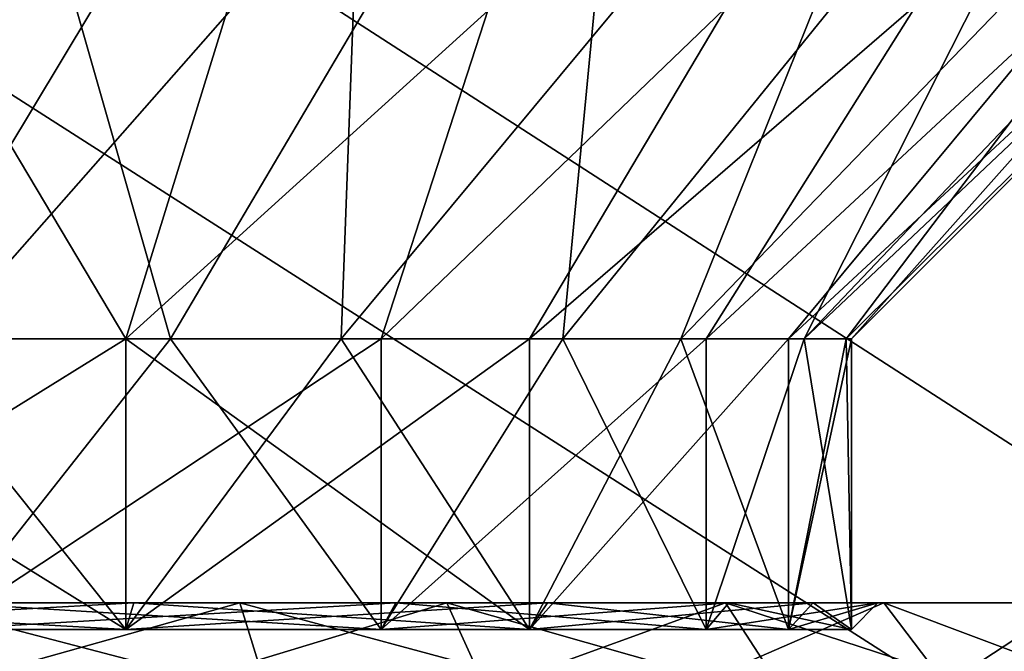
# Model space of a CAD drawing. Header units: millimetres. Extents: x -144 to 364, y -408 to 1133.
# Tile 277 of 656: x -97.3 to -95.44, y 992.36 to 993.55. Entities that reach past the tile are written whole.
import ezdxf

# ---------------------------------------------------------------- set-up
doc = ezdxf.new("R2010")
doc.units = ezdxf.units.MM
doc.header["$LTSCALE"] = 41.718519
for name, color, linetype in [('1339', 7, 'CONTINUOUS'), ('1341', 7, 'CONTINUOUS'), ('1343', 7, 'CONTINUOUS'), ('1344', 7, 'CONTINUOUS'), ('1372', 7, 'CONTINUOUS'), ('1375', 7, 'CONTINUOUS'), ('1419', 7, 'CONTINUOUS'), ('1420', 7, 'CONTINUOUS'), ('1421', 7, 'CONTINUOUS'), ('1422', 7, 'CONTINUOUS'), ('1425', 7, 'CONTINUOUS'), ('1426', 7, 'CONTINUOUS'), ('1427', 7, 'CONTINUOUS'), ('1428', 7, 'CONTINUOUS'), ('1731', 7, 'CONTINUOUS'), ('1732', 7, 'CONTINUOUS'), ('1734', 7, 'CONTINUOUS'), ('1735', 7, 'CONTINUOUS'), ('1737', 7, 'CONTINUOUS'), ('1738', 7, 'CONTINUOUS'), ('1740', 7, 'CONTINUOUS'), ('1741', 7, 'CONTINUOUS')]:
    doc.layers.add(name, color=color, linetype=linetype)

msp = doc.modelspace()

# ---------------------------------------------------------------- linework, layer by layer
at = {"layer": '1339', "color": 7, "linetype": 'CONTINUOUS', "true_color": 0xaaaaaa}
for points in [[(-88.7783, 994.45, 369.0989), (-98.9408, 994.45, 353.5441), (-88.7783, 987.95, 369.0989), (-88.7783, 994.45, 369.0989)], [(-88.7783, 987.95, 369.0989), (-98.9408, 994.45, 353.5441), (-98.9408, 987.95, 353.5441), (-88.7783, 987.95, 369.0989)]]:
    msp.add_3dface(points, dxfattribs=at)
at = {"layer": '1341', "color": 7, "linetype": 'CONTINUOUS', "true_color": 0xaaaaaa}
for points in [[(-98.0613, 994.45, 353.0681), (-87.9891, 994.45, 368.4847), (-98.0613, 987.95, 353.0681), (-98.0613, 994.45, 353.0681)], [(-98.0613, 987.95, 353.0681), (-87.9891, 994.45, 368.4847), (-87.9892, 987.95, 368.4847), (-98.0613, 987.95, 353.0681)]]:
    msp.add_3dface(points, dxfattribs=at)
at = {"layer": '1343', "color": 7, "linetype": 'CONTINUOUS', "true_color": 0xaaaaaa}
for points in [[(-98.9408, 994.45, 246.4559), (-88.7783, 994.45, 230.9011), (-98.9408, 987.95, 246.4559), (-98.9408, 994.45, 246.4559)], [(-98.9408, 987.95, 246.4559), (-88.7783, 994.45, 230.9011), (-88.7783, 987.95, 230.9011), (-98.9408, 987.95, 246.4559)]]:
    msp.add_3dface(points, dxfattribs=at)
at = {"layer": '1344', "color": 7, "linetype": 'CONTINUOUS', "true_color": 0xaaaaaa}
for points in [[(-87.9891, 994.45, 231.5153), (-98.0613, 994.45, 246.9319), (-87.9892, 987.95, 231.5153), (-87.9891, 994.45, 231.5153)], [(-87.9892, 987.95, 231.5153), (-98.0613, 994.45, 246.9319), (-98.0613, 987.95, 246.9319), (-87.9892, 987.95, 231.5153)]]:
    msp.add_3dface(points, dxfattribs=at)
at = {"layer": '1372', "color": 7, "linetype": 'CONTINUOUS', "true_color": 0xaaaaaa}
for points in [[(-97.9328, 992.45, 334.4432), (-96.8867, 992.45, 334.3193), (-97.9962, 992.45, 333.7829), (-97.9328, 992.45, 334.4432)], [(-96.8867, 992.45, 334.3193), (-97.0876, 992.45, 333.7012), (-97.9962, 992.45, 333.7829), (-96.8867, 992.45, 334.3193)], [(-96.4953, 992.45, 329.3458), (-97.5093, 992.45, 329.0598), (-96.5917, 992.45, 330.0406), (-96.4953, 992.45, 329.3458)], [(-96.5917, 992.45, 330.0406), (-97.5093, 992.45, 329.0598), (-97.4459, 992.45, 329.7201), (-96.5917, 992.45, 330.0406)], [(-96.8867, 992.45, 334.3193), (-95.9676, 992.45, 333.8046), (-97.0876, 992.45, 333.7012), (-96.8867, 992.45, 334.3193)], [(-97.0876, 992.45, 333.7012), (-95.9676, 992.45, 333.8046), (-96.3044, 992.45, 333.2332), (-97.0876, 992.45, 333.7012)], [(-95.9612, 992.45, 330.7001), (-96.4953, 992.45, 329.3458), (-96.5917, 992.45, 330.0406), (-95.9612, 992.45, 330.7001)], [(-95.6679, 992.45, 329.998), (-96.4953, 992.45, 329.3458), (-95.0294, 992.45, 331.9633), (-95.6679, 992.45, 329.998)], [(-95.0294, 992.45, 331.9633), (-96.4953, 992.45, 329.3458), (-95.9612, 992.45, 330.7001), (-95.0294, 992.45, 331.9633)], [(-96.3044, 992.45, 333.2332), (-95.9676, 992.45, 333.8046), (-95.8018, 992.45, 332.4718), (-96.3044, 992.45, 333.2332)], [(-95.9676, 992.45, 333.8046), (-95.3153, 992.45, 332.9773), (-95.8018, 992.45, 332.4718), (-95.9676, 992.45, 333.8046)], [(-95.6793, 992.45, 331.5677), (-95.0294, 992.45, 331.9633), (-95.9612, 992.45, 330.7001), (-95.6793, 992.45, 331.5677)], [(-95.8018, 992.45, 332.4718), (-95.3153, 992.45, 332.9773), (-95.6793, 992.45, 331.5677), (-95.8018, 992.45, 332.4718)], [(-95.3153, 992.45, 332.9773), (-95.0294, 992.45, 331.9633), (-95.6793, 992.45, 331.5677), (-95.3153, 992.45, 332.9773)], [(-95.1532, 992.45, 330.9172), (-95.6679, 992.45, 329.998), (-95.0294, 992.45, 331.9633), (-95.1532, 992.45, 330.9172)]]:
    msp.add_3dface(points, dxfattribs=at)
at = {"layer": '1375', "color": 7, "linetype": 'CONTINUOUS', "true_color": 0xaaaaaa}
for points in [[(-97.0876, 992.45, 266.2988), (-97.9328, 992.45, 265.5568), (-97.9962, 992.45, 266.2171), (-97.0876, 992.45, 266.2988)], [(-96.8867, 992.45, 265.6807), (-97.9328, 992.45, 265.5568), (-97.0876, 992.45, 266.2988), (-96.8867, 992.45, 265.6807)], [(-97.5093, 992.45, 270.9402), (-96.4953, 992.45, 270.6542), (-96.5917, 992.45, 269.9594), (-97.5093, 992.45, 270.9402)], [(-97.4459, 992.45, 270.2799), (-97.5093, 992.45, 270.9402), (-96.5917, 992.45, 269.9594), (-97.4459, 992.45, 270.2799)], [(-96.3044, 992.45, 266.7668), (-96.8867, 992.45, 265.6807), (-97.0876, 992.45, 266.2988), (-96.3044, 992.45, 266.7668)], [(-95.9676, 992.45, 266.1954), (-96.8867, 992.45, 265.6807), (-96.3044, 992.45, 266.7668), (-95.9676, 992.45, 266.1954)], [(-96.5917, 992.45, 269.9594), (-96.4953, 992.45, 270.6542), (-95.9612, 992.45, 269.2999), (-96.5917, 992.45, 269.9594)], [(-96.4953, 992.45, 270.6542), (-95.6679, 992.45, 270.002), (-95.9612, 992.45, 269.2999), (-96.4953, 992.45, 270.6542)], [(-95.8018, 992.45, 267.5282), (-95.9676, 992.45, 266.1954), (-96.3044, 992.45, 266.7668), (-95.8018, 992.45, 267.5282)], [(-95.3153, 992.45, 267.0227), (-95.9676, 992.45, 266.1954), (-95.8018, 992.45, 267.5282), (-95.3153, 992.45, 267.0227)], [(-95.9612, 992.45, 269.2999), (-95.6679, 992.45, 270.002), (-95.6793, 992.45, 268.4323), (-95.9612, 992.45, 269.2999)], [(-95.6793, 992.45, 268.4323), (-95.3153, 992.45, 267.0227), (-95.8018, 992.45, 267.5282), (-95.6793, 992.45, 268.4323)], [(-95.6679, 992.45, 270.002), (-95.3153, 992.45, 267.0227), (-95.6793, 992.45, 268.4323), (-95.6679, 992.45, 270.002)], [(-95.0294, 992.45, 268.0367), (-95.3153, 992.45, 267.0227), (-95.6679, 992.45, 270.002), (-95.0294, 992.45, 268.0367)], [(-95.1532, 992.45, 269.0829), (-95.0294, 992.45, 268.0367), (-95.6679, 992.45, 270.002), (-95.1532, 992.45, 269.0829)]]:
    msp.add_3dface(points, dxfattribs=at)
at = {"layer": '1419', "color": 7, "linetype": 'CONTINUOUS', "true_color": 0xaaaaaa}
for points in [[(-96.6193, 992.4, 330.0823), (-97.4459, 992.45, 329.7201), (-97.4526, 992.4, 329.7696), (-96.6193, 992.4, 330.0823)], [(-96.5917, 992.45, 330.0406), (-97.4459, 992.45, 329.7201), (-96.6193, 992.4, 330.0823), (-96.5917, 992.45, 330.0406)], [(-97.0876, 992.45, 333.7012), (-96.3044, 992.45, 333.2332), (-97.103, 992.4, 333.6536), (-97.0876, 992.45, 333.7012)], [(-97.103, 992.4, 333.6536), (-96.3044, 992.45, 333.2332), (-96.3389, 992.4, 333.1971), (-97.103, 992.4, 333.6536)], [(-96.0042, 992.4, 330.7257), (-96.5917, 992.45, 330.0406), (-96.6193, 992.4, 330.0823), (-96.0042, 992.4, 330.7257)], [(-95.9612, 992.45, 330.7001), (-96.5917, 992.45, 330.0406), (-96.0042, 992.4, 330.7257), (-95.9612, 992.45, 330.7001)], [(-96.3044, 992.45, 333.2332), (-95.8018, 992.45, 332.4718), (-96.3389, 992.4, 333.1971), (-96.3044, 992.45, 333.2332)], [(-96.3389, 992.4, 333.1971), (-95.8018, 992.45, 332.4718), (-95.8486, 992.4, 332.4542), (-96.3389, 992.4, 333.1971)], [(-95.7291, 992.4, 331.5722), (-95.9612, 992.45, 330.7001), (-96.0042, 992.4, 330.7257), (-95.7291, 992.4, 331.5722)], [(-95.6793, 992.45, 331.5677), (-95.9612, 992.45, 330.7001), (-95.7291, 992.4, 331.5722), (-95.6793, 992.45, 331.5677)], [(-95.8018, 992.45, 332.4718), (-95.6793, 992.45, 331.5677), (-95.8486, 992.4, 332.4542), (-95.8018, 992.45, 332.4718)], [(-95.8486, 992.4, 332.4542), (-95.6793, 992.45, 331.5677), (-95.7291, 992.4, 331.5722), (-95.8486, 992.4, 332.4542)]]:
    msp.add_3dface(points, dxfattribs=at)
at = {"layer": '1420', "color": 7, "linetype": 'CONTINUOUS', "true_color": 0xaaaaaa}
for points in [[(-97.9962, 992.45, 333.7829), (-97.0876, 992.45, 333.7012), (-97.9895, 992.4, 333.7334), (-97.9962, 992.45, 333.7829)], [(-97.0876, 992.45, 333.7012), (-97.103, 992.4, 333.6536), (-97.9895, 992.4, 333.7334), (-97.0876, 992.45, 333.7012)]]:
    msp.add_3dface(points, dxfattribs=at)
at = {"layer": '1421', "color": 7, "linetype": 'CONTINUOUS', "true_color": 0xaaaaaa}
for points in [[(-97.5093, 992.45, 329.0598), (-96.4953, 992.45, 329.3458), (-97.4857, 992.15, 328.7607), (-97.5093, 992.45, 329.0598)], [(-96.4953, 992.45, 329.3458), (-96.3591, 992.15, 329.0785), (-97.4857, 992.15, 328.7607), (-96.4953, 992.45, 329.3458)], [(-95.9676, 992.45, 333.8046), (-96.8867, 992.45, 334.3193), (-95.7727, 992.15, 334.0327), (-95.9676, 992.45, 333.8046)], [(-96.8867, 992.45, 334.3193), (-96.794, 992.15, 334.6047), (-95.7727, 992.15, 334.0327), (-96.8867, 992.45, 334.3193)], [(-96.4953, 992.45, 329.3458), (-95.6679, 992.45, 329.998), (-96.3591, 992.15, 329.0785), (-96.4953, 992.45, 329.3458)], [(-95.6679, 992.45, 329.998), (-95.4398, 992.15, 329.8032), (-96.3591, 992.15, 329.0785), (-95.6679, 992.45, 329.998)], [(-95.3153, 992.45, 332.9773), (-95.9676, 992.45, 333.8046), (-95.048, 992.15, 333.1135), (-95.3153, 992.45, 332.9773)], [(-95.9676, 992.45, 333.8046), (-95.7727, 992.15, 334.0327), (-95.048, 992.15, 333.1135), (-95.9676, 992.45, 333.8046)], [(-95.6679, 992.45, 329.998), (-95.1532, 992.45, 330.9172), (-95.4398, 992.15, 329.8032), (-95.6679, 992.45, 329.998)]]:
    msp.add_3dface(points, dxfattribs=at)
at = {"layer": '1422', "color": 7, "linetype": 'CONTINUOUS', "true_color": 0xaaaaaa}
for points in [[(-97.9328, 992.45, 334.4432), (-97.9564, 992.15, 334.7422), (-96.794, 992.15, 334.6047), (-97.9328, 992.45, 334.4432)], [(-96.8867, 992.45, 334.3193), (-97.9328, 992.45, 334.4432), (-96.794, 992.15, 334.6047), (-96.8867, 992.45, 334.3193)]]:
    msp.add_3dface(points, dxfattribs=at)
at = {"layer": '1425', "color": 7, "linetype": 'CONTINUOUS', "true_color": 0xaaaaaa}
for points in [[(-97.4459, 992.45, 270.2799), (-96.5917, 992.45, 269.9594), (-97.4526, 992.4, 270.2304), (-97.4459, 992.45, 270.2799)], [(-97.4526, 992.4, 270.2304), (-96.5917, 992.45, 269.9594), (-96.6193, 992.4, 269.9177), (-97.4526, 992.4, 270.2304)], [(-97.0876, 992.45, 266.2988), (-97.103, 992.4, 266.3464), (-96.3389, 992.4, 266.8029), (-97.0876, 992.45, 266.2988)], [(-96.3044, 992.45, 266.7668), (-97.0876, 992.45, 266.2988), (-96.3389, 992.4, 266.8029), (-96.3044, 992.45, 266.7668)], [(-96.5917, 992.45, 269.9594), (-95.9612, 992.45, 269.2999), (-96.6193, 992.4, 269.9177), (-96.5917, 992.45, 269.9594)], [(-96.6193, 992.4, 269.9177), (-95.9612, 992.45, 269.2999), (-96.0042, 992.4, 269.2743), (-96.6193, 992.4, 269.9177)], [(-95.8486, 992.4, 267.5458), (-96.3044, 992.45, 266.7668), (-96.3389, 992.4, 266.8029), (-95.8486, 992.4, 267.5458)], [(-95.8018, 992.45, 267.5282), (-96.3044, 992.45, 266.7668), (-95.8486, 992.4, 267.5458), (-95.8018, 992.45, 267.5282)], [(-95.9612, 992.45, 269.2999), (-95.6793, 992.45, 268.4323), (-96.0042, 992.4, 269.2743), (-95.9612, 992.45, 269.2999)], [(-96.0042, 992.4, 269.2743), (-95.6793, 992.45, 268.4323), (-95.7291, 992.4, 268.4278), (-96.0042, 992.4, 269.2743)], [(-95.7291, 992.4, 268.4278), (-95.8018, 992.45, 267.5282), (-95.8486, 992.4, 267.5458), (-95.7291, 992.4, 268.4278)], [(-95.6793, 992.45, 268.4323), (-95.8018, 992.45, 267.5282), (-95.7291, 992.4, 268.4278), (-95.6793, 992.45, 268.4323)]]:
    msp.add_3dface(points, dxfattribs=at)
at = {"layer": '1426', "color": 7, "linetype": 'CONTINUOUS', "true_color": 0xaaaaaa}
for points in [[(-97.0876, 992.45, 266.2988), (-97.9962, 992.45, 266.2171), (-97.103, 992.4, 266.3464), (-97.0876, 992.45, 266.2988)], [(-97.103, 992.4, 266.3464), (-97.9962, 992.45, 266.2171), (-97.9895, 992.4, 266.2666), (-97.103, 992.4, 266.3464)]]:
    msp.add_3dface(points, dxfattribs=at)
at = {"layer": '1427', "color": 7, "linetype": 'CONTINUOUS', "true_color": 0xaaaaaa}
for points in [[(-96.4953, 992.45, 270.6542), (-97.5093, 992.45, 270.9402), (-96.3591, 992.15, 270.9215), (-96.4953, 992.45, 270.6542)], [(-97.5093, 992.45, 270.9402), (-97.4857, 992.15, 271.2393), (-96.3591, 992.15, 270.9215), (-97.5093, 992.45, 270.9402)], [(-96.8867, 992.45, 265.6807), (-95.9676, 992.45, 266.1954), (-96.794, 992.15, 265.3953), (-96.8867, 992.45, 265.6807)], [(-96.794, 992.15, 265.3953), (-95.9676, 992.45, 266.1954), (-95.7727, 992.15, 265.9673), (-96.794, 992.15, 265.3953)], [(-95.6679, 992.45, 270.002), (-96.4953, 992.45, 270.6542), (-95.4398, 992.15, 270.1968), (-95.6679, 992.45, 270.002)], [(-96.4953, 992.45, 270.6542), (-96.3591, 992.15, 270.9215), (-95.4398, 992.15, 270.1968), (-96.4953, 992.45, 270.6542)], [(-95.9676, 992.45, 266.1954), (-95.3153, 992.45, 267.0227), (-95.7727, 992.15, 265.9673), (-95.9676, 992.45, 266.1954)], [(-95.3153, 992.45, 267.0227), (-95.048, 992.15, 266.8865), (-95.7727, 992.15, 265.9673), (-95.3153, 992.45, 267.0227)], [(-95.1532, 992.45, 269.0829), (-95.6679, 992.45, 270.002), (-94.8679, 992.15, 269.1756), (-95.1532, 992.45, 269.0829)], [(-95.6679, 992.45, 270.002), (-95.4398, 992.15, 270.1968), (-94.8679, 992.15, 269.1756), (-95.6679, 992.45, 270.002)]]:
    msp.add_3dface(points, dxfattribs=at)
at = {"layer": '1428', "color": 7, "linetype": 'CONTINUOUS', "true_color": 0xaaaaaa}
for points in [[(-97.9328, 992.45, 265.5568), (-96.8867, 992.45, 265.6807), (-97.9564, 992.15, 265.2578), (-97.9328, 992.45, 265.5568)], [(-96.8867, 992.45, 265.6807), (-96.794, 992.15, 265.3953), (-97.9564, 992.15, 265.2578), (-96.8867, 992.45, 265.6807)]]:
    msp.add_3dface(points, dxfattribs=at)
at = {"layer": '1731', "color": 7, "linetype": 'CONTINUOUS', "true_color": 0xc8c8c8}
for points in [[(-97.103, 992.4, 266.3464), (-97.9895, 992.4, 266.2666), (-97.103, 992.95, 266.3464), (-97.103, 992.4, 266.3464)], [(-97.103, 992.95, 266.3464), (-97.9895, 992.4, 266.2666), (-97.5418, 992.95, 266.2566), (-97.103, 992.95, 266.3464)]]:
    msp.add_3dface(points, dxfattribs=at)
at = {"layer": '1732', "color": 7, "linetype": 'CONTINUOUS', "true_color": 0xc8c8c8}
for points in [[(-96.6395, 994.45, 264.9198), (-97.5418, 992.95, 266.2566), (-97.9956, 994.45, 264.7593), (-96.6395, 994.45, 264.9198)], [(-97.103, 992.95, 266.3464), (-97.5418, 992.95, 266.2566), (-96.6395, 994.45, 264.9198), (-97.103, 992.95, 266.3464)]]:
    msp.add_3dface(points, dxfattribs=at)
at = {"layer": '1734', "color": 7, "linetype": 'CONTINUOUS', "true_color": 0xc8c8c8}
for points in [[(-97.4526, 992.4, 270.2304), (-96.6193, 992.4, 269.9177), (-97.0183, 992.95, 270.121), (-97.4526, 992.4, 270.2304)], [(-97.4526, 992.95, 270.2304), (-97.4526, 992.4, 270.2304), (-97.0183, 992.95, 270.121), (-97.4526, 992.95, 270.2304)], [(-96.3389, 992.4, 266.8029), (-97.103, 992.4, 266.3464), (-96.3389, 992.95, 266.8029), (-96.3389, 992.4, 266.8029)], [(-97.103, 992.4, 266.3464), (-97.103, 992.95, 266.3464), (-96.6953, 992.95, 266.5316), (-97.103, 992.4, 266.3464)], [(-96.3389, 992.95, 266.8029), (-97.103, 992.4, 266.3464), (-96.6953, 992.95, 266.5316), (-96.3389, 992.95, 266.8029)], [(-97.0183, 992.95, 270.121), (-96.6193, 992.4, 269.9177), (-96.6193, 992.95, 269.9177), (-97.0183, 992.95, 270.121)], [(-96.6193, 992.4, 269.9177), (-96.0042, 992.4, 269.2743), (-96.2755, 992.95, 269.6306), (-96.6193, 992.4, 269.9177)], [(-96.6193, 992.95, 269.9177), (-96.6193, 992.4, 269.9177), (-96.2755, 992.95, 269.6306), (-96.6193, 992.95, 269.9177)], [(-95.8486, 992.4, 267.5458), (-96.3389, 992.4, 266.8029), (-95.8486, 992.95, 267.5457), (-95.8486, 992.4, 267.5458)], [(-95.8486, 992.95, 267.5457), (-96.3389, 992.4, 266.8029), (-96.0519, 992.95, 267.1467), (-95.8486, 992.95, 267.5457)], [(-96.0519, 992.95, 267.1467), (-96.3389, 992.4, 266.8029), (-96.3389, 992.95, 266.8029), (-96.0519, 992.95, 267.1467)], [(-96.2755, 992.95, 269.6306), (-96.0042, 992.4, 269.2743), (-96.0042, 992.95, 269.2743), (-96.2755, 992.95, 269.6306)], [(-96.0042, 992.4, 269.2743), (-95.7291, 992.4, 268.4278), (-95.8189, 992.95, 268.8665), (-96.0042, 992.4, 269.2743)], [(-96.0042, 992.95, 269.2743), (-96.0042, 992.4, 269.2743), (-95.8189, 992.95, 268.8665), (-96.0042, 992.95, 269.2743)], [(-95.7291, 992.4, 268.4278), (-95.8486, 992.4, 267.5458), (-95.7291, 992.95, 268.4278), (-95.7291, 992.4, 268.4278)], [(-95.7291, 992.95, 268.4278), (-95.8486, 992.4, 267.5458), (-95.7392, 992.95, 267.9801), (-95.7291, 992.95, 268.4278)], [(-95.7392, 992.95, 267.9801), (-95.8486, 992.4, 267.5458), (-95.8486, 992.95, 267.5457), (-95.7392, 992.95, 267.9801)], [(-95.8189, 992.95, 268.8665), (-95.7291, 992.4, 268.4278), (-95.7291, 992.95, 268.4278), (-95.8189, 992.95, 268.8665)]]:
    msp.add_3dface(points, dxfattribs=at)
at = {"layer": '1735', "color": 7, "linetype": 'CONTINUOUS', "true_color": 0xc8c8c8}
for points in [[(-97.4526, 992.95, 270.2304), (-97.0183, 992.95, 270.121), (-97.4465, 994.45, 271.7377), (-97.4526, 992.95, 270.2304)], [(-97.4465, 994.45, 271.7377), (-97.0183, 992.95, 270.121), (-96.1321, 994.45, 271.367), (-97.4465, 994.45, 271.7377)], [(-97.103, 992.95, 266.3464), (-96.6395, 994.45, 264.9198), (-95.448, 994.45, 265.5871), (-97.103, 992.95, 266.3464)], [(-96.6953, 992.95, 266.5316), (-97.103, 992.95, 266.3464), (-95.448, 994.45, 265.5871), (-96.6953, 992.95, 266.5316)], [(-97.0183, 992.95, 270.121), (-96.6193, 992.95, 269.9177), (-96.1321, 994.45, 271.367), (-97.0183, 992.95, 270.121)], [(-96.3389, 992.95, 266.8029), (-96.6953, 992.95, 266.5316), (-95.448, 994.45, 265.5871), (-96.3389, 992.95, 266.8029)], [(-96.6193, 992.95, 269.9177), (-96.2755, 992.95, 269.6306), (-96.1321, 994.45, 271.367), (-96.6193, 992.95, 269.9177)], [(-96.0519, 992.95, 267.1467), (-96.3389, 992.95, 266.8029), (-94.6025, 994.45, 266.6595), (-96.0519, 992.95, 267.1467)], [(-94.6025, 994.45, 266.6595), (-96.3389, 992.95, 266.8029), (-95.448, 994.45, 265.5871), (-94.6025, 994.45, 266.6595)], [(-96.2755, 992.95, 269.6306), (-96.0042, 992.95, 269.2743), (-95.0596, 994.45, 270.5216), (-96.2755, 992.95, 269.6306)], [(-96.1321, 994.45, 271.367), (-96.2755, 992.95, 269.6306), (-95.0596, 994.45, 270.5216), (-96.1321, 994.45, 271.367)], [(-95.8486, 992.95, 267.5457), (-96.0519, 992.95, 267.1467), (-94.6025, 994.45, 266.6595), (-95.8486, 992.95, 267.5457)], [(-96.0042, 992.95, 269.2743), (-95.8189, 992.95, 268.8665), (-95.0596, 994.45, 270.5216), (-96.0042, 992.95, 269.2743)], [(-95.7392, 992.95, 267.9801), (-95.8486, 992.95, 267.5457), (-94.2318, 994.45, 267.9739), (-95.7392, 992.95, 267.9801)], [(-94.2318, 994.45, 267.9739), (-95.8486, 992.95, 267.5457), (-94.6025, 994.45, 266.6595), (-94.2318, 994.45, 267.9739)], [(-95.8189, 992.95, 268.8665), (-95.7291, 992.95, 268.4278), (-94.3924, 994.45, 269.3301), (-95.8189, 992.95, 268.8665)], [(-95.0596, 994.45, 270.5216), (-95.8189, 992.95, 268.8665), (-94.3924, 994.45, 269.3301), (-95.0596, 994.45, 270.5216)], [(-95.7291, 992.95, 268.4278), (-95.7392, 992.95, 267.9801), (-94.2318, 994.45, 267.9739), (-95.7291, 992.95, 268.4278)], [(-94.3924, 994.45, 269.3301), (-95.7291, 992.95, 268.4278), (-94.2318, 994.45, 267.9739), (-94.3924, 994.45, 269.3301)]]:
    msp.add_3dface(points, dxfattribs=at)
at = {"layer": '1737', "color": 7, "linetype": 'CONTINUOUS', "true_color": 0xc8c8c8}
for points in [[(-97.9895, 992.4, 333.7334), (-97.103, 992.4, 333.6536), (-97.9895, 992.95, 333.7334), (-97.9895, 992.4, 333.7334)], [(-97.9895, 992.95, 333.7334), (-97.103, 992.4, 333.6536), (-97.5418, 992.95, 333.7434), (-97.9895, 992.95, 333.7334)], [(-97.5418, 992.95, 333.7434), (-97.103, 992.4, 333.6536), (-97.103, 992.95, 333.6536), (-97.5418, 992.95, 333.7434)]]:
    msp.add_3dface(points, dxfattribs=at)
at = {"layer": '1738', "color": 7, "linetype": 'CONTINUOUS', "true_color": 0xc8c8c8}
for points in [[(-97.5418, 992.95, 333.7434), (-97.103, 992.95, 333.6536), (-97.9956, 994.45, 335.2407), (-97.5418, 992.95, 333.7434)], [(-97.9956, 994.45, 335.2407), (-97.103, 992.95, 333.6536), (-96.6395, 994.45, 335.0802), (-97.9956, 994.45, 335.2407)]]:
    msp.add_3dface(points, dxfattribs=at)
at = {"layer": '1740', "color": 7, "linetype": 'CONTINUOUS', "true_color": 0xc8c8c8}
for points in [[(-96.6193, 992.4, 330.0823), (-97.4526, 992.4, 329.7696), (-96.6193, 992.95, 330.0823), (-96.6193, 992.4, 330.0823)], [(-96.6193, 992.95, 330.0823), (-97.4526, 992.4, 329.7696), (-97.0183, 992.95, 329.879), (-96.6193, 992.95, 330.0823)], [(-97.0183, 992.95, 329.879), (-97.4526, 992.4, 329.7696), (-97.4526, 992.95, 329.7696), (-97.0183, 992.95, 329.879)], [(-97.103, 992.4, 333.6536), (-96.3389, 992.4, 333.1971), (-97.103, 992.95, 333.6536), (-97.103, 992.4, 333.6536)], [(-97.103, 992.95, 333.6536), (-96.3389, 992.4, 333.1971), (-96.6953, 992.95, 333.4684), (-97.103, 992.95, 333.6536)], [(-96.6953, 992.95, 333.4684), (-96.3389, 992.4, 333.1971), (-96.3389, 992.95, 333.1971), (-96.6953, 992.95, 333.4684)], [(-96.0042, 992.4, 330.7257), (-96.6193, 992.4, 330.0823), (-96.0042, 992.95, 330.7257), (-96.0042, 992.4, 330.7257)], [(-96.0042, 992.95, 330.7257), (-96.6193, 992.4, 330.0823), (-96.2755, 992.95, 330.3694), (-96.0042, 992.95, 330.7257)], [(-96.2755, 992.95, 330.3694), (-96.6193, 992.4, 330.0823), (-96.6193, 992.95, 330.0823), (-96.2755, 992.95, 330.3694)], [(-96.3389, 992.4, 333.1971), (-95.8486, 992.4, 332.4542), (-96.0519, 992.95, 332.8533), (-96.3389, 992.4, 333.1971)], [(-96.3389, 992.95, 333.1971), (-96.3389, 992.4, 333.1971), (-96.0519, 992.95, 332.8533), (-96.3389, 992.95, 333.1971)], [(-96.0519, 992.95, 332.8533), (-95.8486, 992.4, 332.4542), (-95.8486, 992.95, 332.4543), (-96.0519, 992.95, 332.8533)], [(-95.7291, 992.4, 331.5722), (-96.0042, 992.4, 330.7257), (-95.8189, 992.95, 331.1335), (-95.7291, 992.4, 331.5722)], [(-95.8189, 992.95, 331.1335), (-96.0042, 992.4, 330.7257), (-96.0042, 992.95, 330.7257), (-95.8189, 992.95, 331.1335)], [(-95.8486, 992.4, 332.4542), (-95.7291, 992.4, 331.5722), (-95.7392, 992.95, 332.0199), (-95.8486, 992.4, 332.4542)], [(-95.8486, 992.95, 332.4543), (-95.8486, 992.4, 332.4542), (-95.7392, 992.95, 332.0199), (-95.8486, 992.95, 332.4543)], [(-95.7291, 992.95, 331.5722), (-95.7291, 992.4, 331.5722), (-95.8189, 992.95, 331.1335), (-95.7291, 992.95, 331.5722)], [(-95.7392, 992.95, 332.0199), (-95.7291, 992.4, 331.5722), (-95.7291, 992.95, 331.5722), (-95.7392, 992.95, 332.0199)]]:
    msp.add_3dface(points, dxfattribs=at)
at = {"layer": '1741', "color": 7, "linetype": 'CONTINUOUS', "true_color": 0xc8c8c8}
for points in [[(-97.0183, 992.95, 329.879), (-97.4526, 992.95, 329.7696), (-96.1321, 994.45, 328.633), (-97.0183, 992.95, 329.879)], [(-96.1321, 994.45, 328.633), (-97.4526, 992.95, 329.7696), (-97.4465, 994.45, 328.2623), (-96.1321, 994.45, 328.633)], [(-96.6395, 994.45, 335.0802), (-97.103, 992.95, 333.6536), (-96.6953, 992.95, 333.4684), (-96.6395, 994.45, 335.0802)], [(-96.6193, 992.95, 330.0823), (-97.0183, 992.95, 329.879), (-96.1321, 994.45, 328.633), (-96.6193, 992.95, 330.0823)], [(-96.6395, 994.45, 335.0802), (-96.6953, 992.95, 333.4684), (-95.448, 994.45, 334.4129), (-96.6395, 994.45, 335.0802)], [(-96.6953, 992.95, 333.4684), (-96.3389, 992.95, 333.1971), (-95.448, 994.45, 334.4129), (-96.6953, 992.95, 333.4684)], [(-96.2755, 992.95, 330.3694), (-96.6193, 992.95, 330.0823), (-95.0596, 994.45, 329.4784), (-96.2755, 992.95, 330.3694)], [(-95.0596, 994.45, 329.4784), (-96.6193, 992.95, 330.0823), (-96.1321, 994.45, 328.633), (-95.0596, 994.45, 329.4784)], [(-96.3389, 992.95, 333.1971), (-96.0519, 992.95, 332.8533), (-95.448, 994.45, 334.4129), (-96.3389, 992.95, 333.1971)], [(-96.0042, 992.95, 330.7257), (-96.2755, 992.95, 330.3694), (-95.0596, 994.45, 329.4784), (-96.0042, 992.95, 330.7257)], [(-96.0519, 992.95, 332.8533), (-95.8486, 992.95, 332.4543), (-94.6025, 994.45, 333.3405), (-96.0519, 992.95, 332.8533)], [(-95.448, 994.45, 334.4129), (-96.0519, 992.95, 332.8533), (-94.6025, 994.45, 333.3405), (-95.448, 994.45, 334.4129)], [(-95.8189, 992.95, 331.1335), (-96.0042, 992.95, 330.7257), (-94.3924, 994.45, 330.6699), (-95.8189, 992.95, 331.1335)], [(-94.3924, 994.45, 330.6699), (-96.0042, 992.95, 330.7257), (-95.0596, 994.45, 329.4784), (-94.3924, 994.45, 330.6699)], [(-95.8486, 992.95, 332.4543), (-95.7392, 992.95, 332.0199), (-94.6025, 994.45, 333.3405), (-95.8486, 992.95, 332.4543)], [(-95.7291, 992.95, 331.5722), (-95.8189, 992.95, 331.1335), (-94.2318, 994.45, 332.0261), (-95.7291, 992.95, 331.5722)], [(-94.2318, 994.45, 332.0261), (-95.8189, 992.95, 331.1335), (-94.3924, 994.45, 330.6699), (-94.2318, 994.45, 332.0261)], [(-95.7392, 992.95, 332.0199), (-95.7291, 992.95, 331.5722), (-94.2318, 994.45, 332.0261), (-95.7392, 992.95, 332.0199)], [(-94.6025, 994.45, 333.3405), (-95.7392, 992.95, 332.0199), (-94.2318, 994.45, 332.0261), (-94.6025, 994.45, 333.3405)]]:
    msp.add_3dface(points, dxfattribs=at)

doc.saveas('drawing.dxf')
